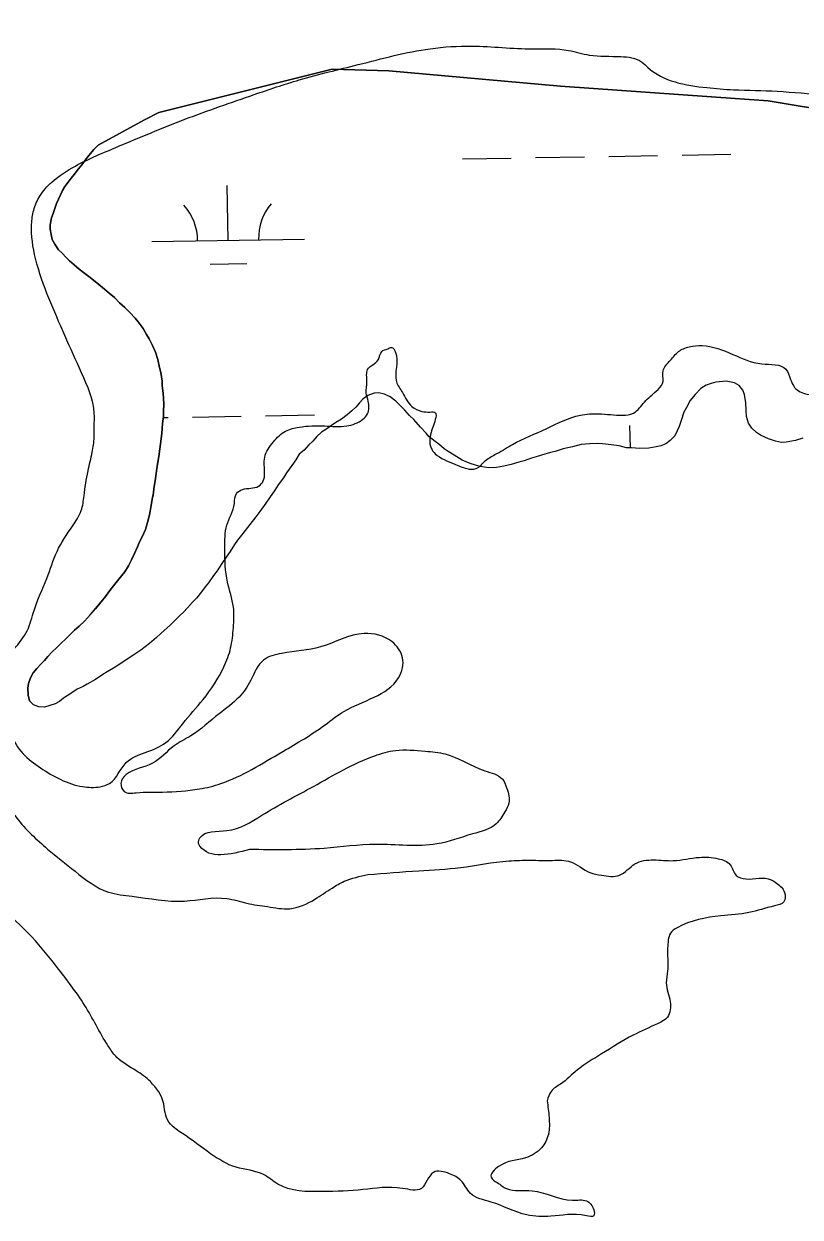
# Model space of a CAD drawing. Extents: x 3887375 to 3925618, y 296674 to 322633.
# Drawn here: x 3899114 to 3899623, y 313476 to 314259 of the extents above; entities that cross this region are included whole.
import ezdxf

# ---------------------------------------------------------------- set-up
doc = ezdxf.new("R2010")
doc.units = 0
for name, color, linetype in [('V-GRID-MAJR', 7, 'Continuous'), ('V-RIVR-EDGE', 7, 'Continuous'), ('V-TOPO-SHOR', 7, 'Continuous'), ('V-WETL-SWMP', 7, 'Continuous')]:
    doc.layers.add(name, color=color, linetype=linetype)

msp = doc.modelspace()

# ---------------------------------------------------------------- linework, layer by layer
at = {"layer": 'V-GRID-MAJR'}
msp.add_spline([(3891444.7, 314225.88), (3896753.86, 314315.07), (3902063.01, 314405.04), (3907372.14, 314495.79), (3912681.27, 314587.3), (3917990.38, 314679.59), (3923299.47, 314772.65)], degree=3, dxfattribs=at)
at = {"layer": 'V-RIVR-EDGE'}
for points in [[(3899101.74, 313808.52), (3899095.84, 313821.78), (3899095.85, 313828.38), (3899098.52, 313836.74), (3899116.19, 313860.92), (3899120.62, 313874.12), (3899129.04, 313895.23), (3899135.69, 313912.83), (3899145.86, 313929.53), (3899151.61, 313939.65), (3899153.39, 313949.33), (3899156.07, 313965.61), (3899158.75, 313977.93), (3899160.09, 313987.62), (3899160.11, 313994.66), (3899160.13, 314003.47), (3899151.83, 314029.91), (3899130.38, 314078.84), (3899121.63, 314104.84), (3899119.05, 314127.3), (3899120.39, 314136.54), (3899124.38, 314145.78), (3899132.33, 314155.01), (3899147.76, 314165.53), (3899175.53, 314178.23), (3899219.61, 314196.18), (3899265, 314212.36), (3899294.53, 314221.97), (3899333.3, 314232), (3899380.44, 314242.45), (3899407.74, 314244.15), (3899447.8, 314242.29), (3899471.14, 314241.35), (3899484.78, 314238.23), (3899505.47, 314237.3), (3899519.11, 314233.75), (3899523.07, 314230.21), (3899561.78, 314216.91), (3899579.39, 314215.54), (3899608.01, 314214.59), (3899639.71, 314212.31), (3899664.37, 314214.45), (3899680.68, 314221.46), (3899690.81, 314224.95), (3899710.19, 314224.47), (3899744.97, 314223.06), (3899767.42, 314220.8), (3899810.54, 314208.37), (3899851.01, 314193.74), (3899871.7, 314192.36), (3899884.02, 314188.37), (3899896.79, 314188.34), (3899912.63, 314185.66), (3899916.14, 314180.37), (3899919.2, 314171.55), (3899927.09, 314155.68), (3899937.18, 314142.89), (3899955.21, 314132.28), (3899965.76, 314124.32), (3899969.7, 314115.51), (3899970.54, 314100.1), (3899970.52, 314089.97), (3899974.91, 314085.99), (3899981.51, 314084.66), (3899982.82, 314081.13), (3899982.81, 314073.65), (3899977.04, 314058.25), (3899973.93, 314045.93), (3899972.12, 314026.56), (3899970.3, 314000.59), (3899965.84, 313980.78), (3899965.82, 313970.22), (3899970.63, 313957.87), (3899972.8, 313945.98), (3899974.95, 313924.4), (3899976.21, 313901.06), (3899977.47, 313873.76), (3899977.01, 313868.04), (3899973.93, 313867.6), (3899958.53, 313873.36), (3899952.38, 313879.54), (3899947.57, 313892.77), (3899948.05, 313908.18), (3899952.92, 313920.05), (3899956.03, 313927.53), (3899957.36, 313931.05), (3899956.49, 313937.66), (3899952.97, 313939.43), (3899947.25, 313939), (3899938.42, 313928.45), (3899929.56, 313907.78), (3899926.46, 313901.18), (3899924.25, 313899.43), (3899916.33, 313900.77), (3899913.69, 313902.54), (3899912.83, 313907.38), (3899909.32, 313913.55), (3899906.69, 313919.73), (3899906.72, 313932.49), (3899906.75, 313942.18), (3899901.94, 313958.93), (3899893.16, 313968.19), (3899886.57, 313974.37), (3899881.29, 313976.15), (3899870.31, 313986.3), (3899865.92, 313990.28), (3899856.23, 313992.06), (3899845.67, 313992.09), (3899838.18, 313992.11), (3899832.91, 313995.2), (3899827.2, 314004.02), (3899821.95, 314015.92), (3899815.37, 314026.51), (3899809.66, 314033.57), (3899803.51, 314037.1), (3899794.7, 314034.92), (3899788.08, 314029.22), (3899784.1, 314021.3), (3899783.63, 314012.94), (3899787.14, 314005), (3899791.97, 313999.27), (3899802.08, 313992.2), (3899813.08, 313990.41), (3899820.99, 313983.78), (3899824.95, 313982.45), (3899833.76, 313982.87), (3899839.92, 313982.86), (3899849.15, 313976.67), (3899861.47, 313971.79), (3899876.87, 313967.35), (3899881.27, 313965.58), (3899883.89, 313959.85), (3899881.68, 313955.45), (3899881.66, 313947.97), (3899886.05, 313942.67), (3899885.6, 313937.83), (3899882.51, 313935.2), (3899875.47, 313934.77), (3899872.81, 313929.06), (3899871.47, 313922.45), (3899872.34, 313915.85), (3899875.4, 313907.47), (3899887.68, 313887.63)], [(3899101.74, 313808.52), (3899105.45, 313793.14), (3899113.35, 313780.35), (3899124.77, 313771.07), (3899152.48, 313758.68), (3899163.93, 313758.65), (3899170.1, 313760.83), (3899181.14, 313774.46), (3899193.48, 313781.03), (3899207.15, 313787.6), (3899218.19, 313799.9), (3899231.44, 313815.72), (3899245.14, 313837.26), (3899249.57, 313849.58), (3899251.37, 313862.78), (3899251.4, 313876.43), (3899247.48, 313892.74), (3899245.77, 313914.76), (3899247.13, 313930.16), (3899252.01, 313944.24), (3899253.35, 313950.84), (3899257.32, 313953.47), (3899267.89, 313955.65), (3899270.98, 313959.16), (3899271.87, 313964.01), (3899271.9, 313974.57), (3899277.65, 313984.69), (3899285.59, 313991.71), (3899294.4, 313994.33), (3899311.14, 313995.17), (3899325.67, 313995.13), (3899336.25, 313999.51), (3899339.34, 314003.03), (3899339.8, 314011.39), (3899338.49, 314016.68), (3899338.95, 314024.16), (3899339.41, 314032.09), (3899346.47, 314038.67), (3899348.68, 314043.95), (3899352.65, 314045.7), (3899355.3, 314046.58), (3899357.49, 314043.93), (3899358.32, 314024.11), (3899362.27, 314017.06), (3899368.41, 314007.8), (3899375.01, 314004.7), (3899380.29, 314004.25), (3899383.81, 314003.8), (3899383.8, 313999.39), (3899380.69, 313989.71), (3899380.24, 313986.63), (3899381.11, 313980.47), (3899383.74, 313976.94), (3899396.06, 313970.3), (3899404.41, 313967.2), (3899410.58, 313967.19), (3899416.76, 313972.45), (3899423.81, 313976.84), (3899434.39, 313982.98), (3899456.88, 313993.49), (3899478.91, 314002.24), (3899490.8, 314003.09), (3899506.65, 314002.17), (3899513.7, 314003.48), (3899517.67, 314006.99), (3899524.74, 314014.46), (3899533.13, 314024.56), (3899533.14, 314031.17), (3899538, 314038.2), (3899543.3, 314043.91), (3899550.35, 314046.98), (3899558.72, 314047.84), (3899578.96, 314042.06), (3899597.88, 314035.85), (3899613.72, 314032.29), (3899616.79, 314025.68), (3899619.42, 314020.39), (3899627.77, 314015.96), (3899633.5, 314016.39), (3899637.03, 314021.22), (3899641.88, 314024.73), (3899650.25, 314024.71), (3899652.43, 314016.34), (3899651.97, 314008.86), (3899656.8, 314004.44), (3899665.16, 314001.78), (3899668.69, 314003.97), (3899676.62, 314005.27), (3899687.17, 313999.08), (3899690.24, 313994.23), (3899701.67, 313986.72), (3899706.07, 313984.95), (3899705.64, 313987.59), (3899703.46, 313995.96), (3899705.23, 314000.8), (3899709.64, 314004.75), (3899714.05, 314004.74), (3899725.91, 313996.79), (3899750.09, 313978.67), (3899762.4, 313972.48), (3899772.06, 313963.65), (3899774.24, 313954.4), (3899774.64, 313937.66), (3899777.7, 313925.77), (3899783.83, 313914.31), (3899800.08, 313897.53), (3899820.3, 313882.51), (3899835.67, 313867.5), (3899846.67, 313862.63), (3899860.75, 313859.96), (3899866.46, 313853.34), (3899878.74, 313833.93), (3899884.42, 313816.75), (3899900.22, 313796.01), (3899910.31, 313779.7), (3899920.4, 313767.34), (3899931.4, 313762.03), (3899942.84, 313758.04), (3899951.61, 313745.25), (3899964.78, 313728.93), (3899965.03, 313728.7)], [(3899263.47, 313769.85), (3899283.75, 313781.69), (3899311.53, 313799.23), (3899323.88, 313808.01), (3899359.6, 313829.93), (3899362.26, 313836.53), (3899362.28, 313843.14), (3899355.26, 313853.72), (3899337.22, 313859.05), (3899308.58, 313850.31), (3899283.03, 313845.97), (3899271.13, 313841.6), (3899262.73, 313828.41), (3899255.22, 313817.42), (3899241.98, 313806.45), (3899223.45, 313791.96), (3899212.43, 313785.39), (3899198.31, 313773.97), (3899181.12, 313766.53), (3899177.58, 313760.82), (3899179.77, 313755.53), (3899187.7, 313754.63), (3899204.87, 313755.02)], [(3899102.52, 313676.02), (3899081.9, 313704.69), (3899072.71, 313726.73), (3899070.1, 313740.39), (3899070.14, 313756.24), (3899071.47, 313762.84), (3899068.42, 313774.73), (3899068.43, 313780.02), (3899071.53, 313786.18), (3899075.06, 313787.93), (3899076.8, 313781.76), (3899091.28, 313761.47), (3899109.28, 313738.09), (3899129.48, 313717.78), (3899147.5, 313703.21), (3899169.48, 313689.5), (3899184.89, 313686.82), (3899219.22, 313683.66), (3899246.97, 313685.35), (3899260.17, 313682.24), (3899273.81, 313680), (3899288.34, 313678.64), (3899304.65, 313684.77), (3899316.11, 313692.22), (3899324.05, 313696.61), (3899339.47, 313700.97)], [(3899303.95, 313758.74), (3899344.07, 313778.9), (3899357.72, 313782.39), (3899377.1, 313781.9), (3899390.3, 313780.1), (3899416.25, 313769.03), (3899427.69, 313763.72), (3899430.75, 313757.55), (3899432.05, 313747.86), (3899429.4, 313742.14), (3899423.65, 313734.23), (3899408.22, 313727.66), (3899384.87, 313721.11), (3899344.8, 313720.77), (3899310.89, 313718.22), (3899262.02, 313717.46)], [(3899204.87, 313755.02), (3899229.09, 313757.17), (3899243.19, 313760.65), (3899263.47, 313769.85)], [(3899262.02, 313717.46), (3899229.44, 313719.74), (3899228.56, 313721.5), (3899229.45, 313725.02), (3899247.08, 313729.82), (3899270, 313739.89), (3899303.95, 313758.74)], [(3899339.47, 313700.97), (3899372.94, 313703.53), (3899400.24, 313705.67), (3899431.96, 313709.99), (3899446.05, 313710.4), (3899460.58, 313710.36), (3899472.46, 313709.45), (3899485.22, 313702.37), (3899492.7, 313700.59), (3899504.59, 313700.56), (3899514.73, 313708.02), (3899527.07, 313710.64), (3899539.83, 313710.16), (3899557.01, 313712.32), (3899569.34, 313711.41), (3899577.25, 313707.43), (3899581.2, 313700.38), (3899587.36, 313698.16), (3899604.09, 313697.68), (3899607.61, 313695.47), (3899612.87, 313689.29), (3899612.42, 313683.13), (3899606.25, 313680.5), (3899589.51, 313676.14), (3899571.01, 313673.98), (3899542.37, 313666.13), (3899537.96, 313662.62), (3899536.62, 313658.22), (3899536.16, 313647.21), (3899536.13, 313637.96), (3899535.23, 313630.04), (3899537.84, 313617.7), (3899536.06, 313607.58), (3899529.44, 313603.19), (3899513.57, 313595.75), (3899492.85, 313583.47), (3899476.97, 313572.94), (3899465.94, 313563.72), (3899459.76, 313558.9), (3899457.14, 313552.73)], [(3899457.14, 313552.73), (3899458.4, 313541.73), (3899457.93, 313530.72), (3899453.51, 313521.92), (3899442.92, 313515.35), (3899425.3, 313509.67), (3899420.44, 313502.63), (3899424.39, 313499.1), (3899430.55, 313495.12), (3899447.27, 313493.76), (3899473.68, 313487.53), (3899482.92, 313487.07), (3899487.75, 313481.33), (3899487.74, 313477.37), (3899482.9, 313477.38), (3899459.56, 313477), (3899443.71, 313477.92), (3899420.4, 313486.34), (3899406.76, 313492.1), (3899400.62, 313500.48), (3899393.14, 313504.9), (3899382.58, 313505.81), (3899374.63, 313495.26), (3899362.3, 313495.29), (3899336.32, 313494.47), (3899309.9, 313493.22), (3899280.41, 313498.14), (3899271.18, 313504.32), (3899253.14, 313509.21), (3899236.43, 313518.06), (3899217.97, 313531.31), (3899210.05, 313537.5), (3899206.99, 313543.23), (3899205.68, 313550.72), (3899196.91, 313565.27), (3899187.69, 313572.34), (3899174.94, 313581.17), (3899170.11, 313587.35), (3899154.76, 313613.81), (3899136.77, 313638.95), (3899119.21, 313660.13), (3899102.52, 313676.02)]]:
    msp.add_spline(points, degree=3, dxfattribs=at)
at = {"layer": 'V-TOPO-SHOR'}
for points in [[(3899933.63, 314195.54), (3899932.67, 314197.64), (3899855.14, 314199.12), (3899716.48, 314197.42), (3899648.32, 314200.66), (3899602.03, 314208.37), (3899465.81, 314217.96), (3899353.39, 314227.82), (3899316.19, 314229.03), (3899202.52, 314200.65), (3899193.06, 314195.79), (3899162.68, 314179.23)], [(3899162.68, 314179.23), (3899159.8, 314176.31), (3899156.65, 314172.46), (3899154.23, 314169.29), (3899152.04, 314166.34), (3899149.87, 314163.63), (3899146.96, 314160.01), (3899145.02, 314157.51), (3899143.09, 314155.02), (3899140.9, 314152.07), (3899139.19, 314149.58), (3899137.94, 314146.6), (3899136.69, 314143.85), (3899135.43, 314140.88), (3899134.16, 314137.67), (3899133.13, 314134.45), (3899132.1, 314131.46), (3899131.27, 314127.08), (3899131.17, 314124.06), (3899131.75, 314120.56), (3899132.57, 314117.29), (3899134.33, 314114.21), (3899136.77, 314110.65), (3899139.02, 314108.48), (3899141.71, 314105.61), (3899143.97, 314103.45), (3899146.9, 314100.8), (3899150.29, 314097.9), (3899153.91, 314095), (3899156.63, 314093.05), (3899161.84, 314088.93), (3899166.81, 314084.83), (3899169.98, 314082.17), (3899173.37, 314079.27), (3899176.74, 314075.91), (3899180.12, 314072.79), (3899183.5, 314069.42), (3899186.86, 314065.83), (3899188.88, 314063.45), (3899192.21, 314058.92), (3899194.41, 314055.14), (3899196.18, 314052.29), (3899198.35, 314047.81), (3899200.3, 314043.57), (3899201.77, 314038.65), (3899203, 314033.5), (3899203.82, 314030.22), (3899204.56, 314024.39), (3899204.69, 314021.37), (3899205.24, 314016.71), (3899205.71, 314009.73), (3899205.54, 314004.62), (3899205.44, 314001.38), (3899204.82, 313996.75), (3899204.38, 313990.27), (3899203.46, 313983.33), (3899203.12, 313980.09), (3899202.49, 313975), (3899201.9, 313971.3), (3899201.03, 313965.76), (3899200.45, 313962.3), (3899200.11, 313959.06), (3899199.26, 313954.21), (3899198.93, 313951.2), (3899198.48, 313948.93)], [(3899198.48, 313948.93), (3899198.1, 313947.05), (3899197.5, 313942.89), (3899196.38, 313936.89), (3899195.05, 313931.82), (3899193.74, 313927.22), (3899191.49, 313922.42), (3899189.52, 313918.77), (3899188.49, 313915.78), (3899186.49, 313911.43), (3899184.5, 313907.32), (3899182.52, 313903.44), (3899180.07, 313899.57), (3899176.2, 313894.59), (3899172.8, 313890.28), (3899170.39, 313887.35), (3899167.47, 313883.26), (3899164.57, 313879.87), (3899160.94, 313875.34), (3899157.57, 313871.51), (3899153.71, 313867.22), (3899150.12, 313863.85), (3899147.25, 313861.16), (3899144.13, 313858.24), (3899141.01, 313855.09), (3899138.62, 313852.85), (3899135.51, 313849.93), (3899132.39, 313846.78), (3899129.74, 313844.08), (3899127.57, 313841.37), (3899125.4, 313839.11), (3899122.52, 313836.19), (3899120.1, 313833.25), (3899118.37, 313830.05), (3899117.09, 313826.38), (3899116.52, 313823.15), (3899116.85, 313818.73), (3899117.65, 313814.99)]]:
    msp.add_lwpolyline(points, dxfattribs=at)
at = {"layer": 'V-WETL-SWMP'}
for p, q in [((3899401.61, 314170.2), (3899433.6, 314170.75)), ((3899449.6, 314171.02), (3899481.6, 314171.57)), ((3899497.59, 314171.85), (3899529.59, 314172.4)), ((3899545.59, 314172.67), (3899577.58, 314173.22)), ((3899247.91, 314116.81), (3899247.29, 314152.81)), ((3899197.92, 314115.95), (3899297.9, 314117.67)), ((3899236.18, 314101.18), (3899260.17, 314101.59)), ((3899224.49, 314000.96), (3899256.48, 314001.51)), ((3899272.48, 314001.79), (3899304.47, 314002.33)), ((3899205.34, 314000.63), (3899208.49, 314000.69)), ((3899511.72, 313980.75), (3899511.47, 313995.46))]:
    msp.add_line(p, q, dxfattribs=at)
for points in [[(3899162.68, 314179.23), (3899193.06, 314195.79), (3899202.52, 314200.65), (3899316.19, 314229.03), (3899353.39, 314227.82), (3899465.81, 314217.96), (3899602.03, 314208.37), (3899648.32, 314200.66)], [(3899117.65, 313814.99), (3899116.85, 313818.73), (3899116.52, 313823.15), (3899117.09, 313826.38), (3899118.37, 313830.05), (3899120.1, 313833.25), (3899122.52, 313836.19), (3899125.4, 313839.11), (3899127.56, 313841.37), (3899129.74, 313844.08), (3899132.38, 313846.78), (3899135.5, 313849.93), (3899138.62, 313852.85), (3899141.01, 313855.09), (3899144.13, 313858.24), (3899147.25, 313861.16), (3899150.12, 313863.85), (3899153.71, 313867.22), (3899157.57, 313871.51), (3899160.94, 313875.35), (3899164.57, 313879.87), (3899167.47, 313883.26), (3899170.39, 313887.35), (3899172.81, 313890.29), (3899176.2, 313894.59), (3899180.07, 313899.57), (3899182.52, 313903.44), (3899184.5, 313907.32), (3899186.49, 313911.43), (3899188.49, 313915.78), (3899189.52, 313918.77), (3899191.5, 313922.42), (3899193.74, 313927.22), (3899195.05, 313931.82), (3899196.38, 313936.89), (3899197.5, 313942.89), (3899198.1, 313947.05), (3899198.93, 313951.2), (3899199.26, 313954.21), (3899200.11, 313959.06), (3899200.45, 313962.3), (3899201.03, 313965.76), (3899201.91, 313971.3), (3899202.49, 313975), (3899203.12, 313980.09), (3899203.46, 313983.33), (3899204.38, 313990.27), (3899204.82, 313996.75), (3899205.44, 314001.38), (3899205.54, 314004.62), (3899205.71, 314009.73), (3899205.24, 314016.71), (3899204.69, 314021.37), (3899204.56, 314024.39), (3899203.82, 314030.22), (3899203, 314033.5), (3899201.77, 314038.65), (3899200.3, 314043.57), (3899198.35, 314047.81), (3899196.18, 314052.29), (3899194.41, 314055.14), (3899192.21, 314058.92), (3899188.87, 314063.45), (3899186.86, 314065.83), (3899183.5, 314069.42), (3899180.12, 314072.79), (3899176.74, 314075.91), (3899173.37, 314079.27), (3899169.98, 314082.17), (3899166.81, 314084.83), (3899161.84, 314088.93), (3899156.63, 314093.05), (3899153.91, 314095), (3899150.29, 314097.9), (3899146.9, 314100.8), (3899143.97, 314103.45), (3899141.71, 314105.61), (3899139.02, 314108.48), (3899136.77, 314110.65), (3899134.33, 314114.21), (3899132.57, 314117.28), (3899131.75, 314120.56), (3899131.17, 314124.06), (3899131.27, 314127.08), (3899132.1, 314131.46), (3899133.13, 314134.45), (3899134.16, 314137.67), (3899135.43, 314140.88), (3899136.69, 314143.85), (3899137.94, 314146.6), (3899139.19, 314149.58), (3899140.9, 314152.08), (3899143.08, 314155.02), (3899145.02, 314157.51), (3899146.96, 314160.01), (3899149.87, 314163.63), (3899152.04, 314166.34), (3899154.23, 314169.29), (3899156.65, 314172.46), (3899159.8, 314176.31), (3899162.68, 314179.23)], [(3899624.78, 313987.07), (3899620.09, 313985.6), (3899614.01, 313984.4), (3899610.76, 313984.27), (3899606.84, 313985.1), (3899602.24, 313986.64), (3899596.98, 313989.13), (3899594.48, 313990.84), (3899591.33, 313993.73), (3899589.11, 313997.05), (3899587.86, 314001.27), (3899587.75, 314005.22), (3899587.46, 314010.34), (3899586.47, 314015.71), (3899585.4, 314018.53), (3899583.18, 314021.62), (3899579.98, 314023.35), (3899574.45, 314024.46), (3899567.69, 314023.75), (3899564.64, 314022.92), (3899561.36, 314021.87), (3899558.04, 314019.65), (3899554.2, 314015.83), (3899550.81, 314011.53), (3899549.33, 314008.79), (3899546.85, 314004.23), (3899545.05, 313998.71), (3899543.76, 313994.81), (3899542.5, 313991.83), (3899540.78, 313988.63), (3899537.89, 313985.48), (3899535.04, 313983.48), (3899531.74, 313982.19), (3899528.7, 313981.36), (3899523.8, 313980.59), (3899517.75, 313980.33), (3899512.42, 313980.73), (3899509.18, 313980.84), (3899504.34, 313982.15), (3899499.02, 313982.79), (3899493.47, 313983.44), (3899490.22, 313983.54), (3899485.11, 313983.48), (3899479.52, 313982.96), (3899473.67, 313981.52), (3899467.59, 313980.1)], [(3899467.59, 313980.1), (3899462.43, 313978.41), (3899459.39, 313977.81), (3899453.52, 313975.91), (3899450, 313974.86), (3899446.96, 313974.03), (3899442.03, 313972.34), (3899438.51, 313971.29), (3899433.59, 313969.82), (3899428.68, 313968.82), (3899424, 313967.81), (3899418.89, 313967.74), (3899413.12, 313968.63), (3899410.12, 313969.42), (3899406.67, 313970.46), (3899401.41, 313972.73), (3899396.17, 313975.91), (3899392.3, 313978.36), (3899389.57, 313980.08), (3899386.19, 313983.2), (3899383.69, 313984.91), (3899379.85, 313988.05), (3899377.83, 313990.44), (3899374.01, 313994.28), (3899369.76, 313999.29), (3899366.83, 314001.94), (3899363.7, 314005.53), (3899360.1, 314009.13), (3899357.85, 314011.29), (3899354.22, 314014.19), (3899350.56, 314015.94), (3899346.65, 314016.76), (3899343.62, 314016.63), (3899339.63, 314015.13), (3899336.3, 314012.69), (3899334.13, 314010.2), (3899331.72, 314007.49), (3899329.08, 314005.03), (3899325.98, 314002.34), (3899322.17, 313999.68), (3899318.62, 313997.47), (3899315.77, 313995.47), (3899312.68, 313993.25), (3899309.12, 313991.04), (3899306.01, 313988.13), (3899303.36, 313985.2), (3899300.72, 313982.49), (3899297.83, 313979.34), (3899294.49, 313976.66), (3899292.28, 313973.02), (3899289.6, 313969.16), (3899286.2, 313964.39), (3899284.24, 313961.2), (3899280.83, 313956.44), (3899278.63, 313953.03), (3899274.99, 313948.04), (3899272.55, 313944.4), (3899268.66, 313938.95), (3899265.99, 313935.56), (3899262.12, 313930.57), (3899257.51, 313924.69), (3899254.11, 313920.15), (3899252.17, 313917.43), (3899249.23, 313912.88), (3899247.04, 313909.7), (3899243.87, 313904.93), (3899240.69, 313900.16), (3899238.27, 313896.98), (3899235.1, 313892.21), (3899232.93, 313889.73), (3899230.49, 313886.32), (3899227.11, 313882.25), (3899224.47, 313879.55), (3899221.33, 313875.94), (3899218.68, 313873.01), (3899216.29, 313870.76), (3899212.46, 313867.17), (3899209.81, 313864.47), (3899203.84, 313859.09), (3899200.96, 313856.4), (3899196.43, 313852.6), (3899190.71, 313848.14), (3899185.49, 313844.6), (3899179.08, 313840.39), (3899175.53, 313838.18), (3899172.68, 313836.42), (3899168.66, 313834), (3899165.81, 313832.23), (3899160.83, 313828.91), (3899155.39, 313825.84), (3899152.78, 313824.29), (3899149.01, 313822.56), (3899144.74, 313819.68), (3899140, 313816.58), (3899137.38, 313814.58), (3899134.54, 313813.04), (3899131.02, 313811.77), (3899127.5, 313810.72), (3899123.79, 313811.07), (3899120.35, 313812.34), (3899117.65, 313814.99)]]:
    msp.add_lwpolyline(points, dxfattribs=at)
for centre, start, end in [((3899192.67, 314116.34), 0.21154, 41.7552), ((3899303.14, 314118.24), 140.21154, 181.75519)]:
    msp.add_arc(centre, 35.25, start, end, dxfattribs=at)

doc.saveas('drawing.dxf')
